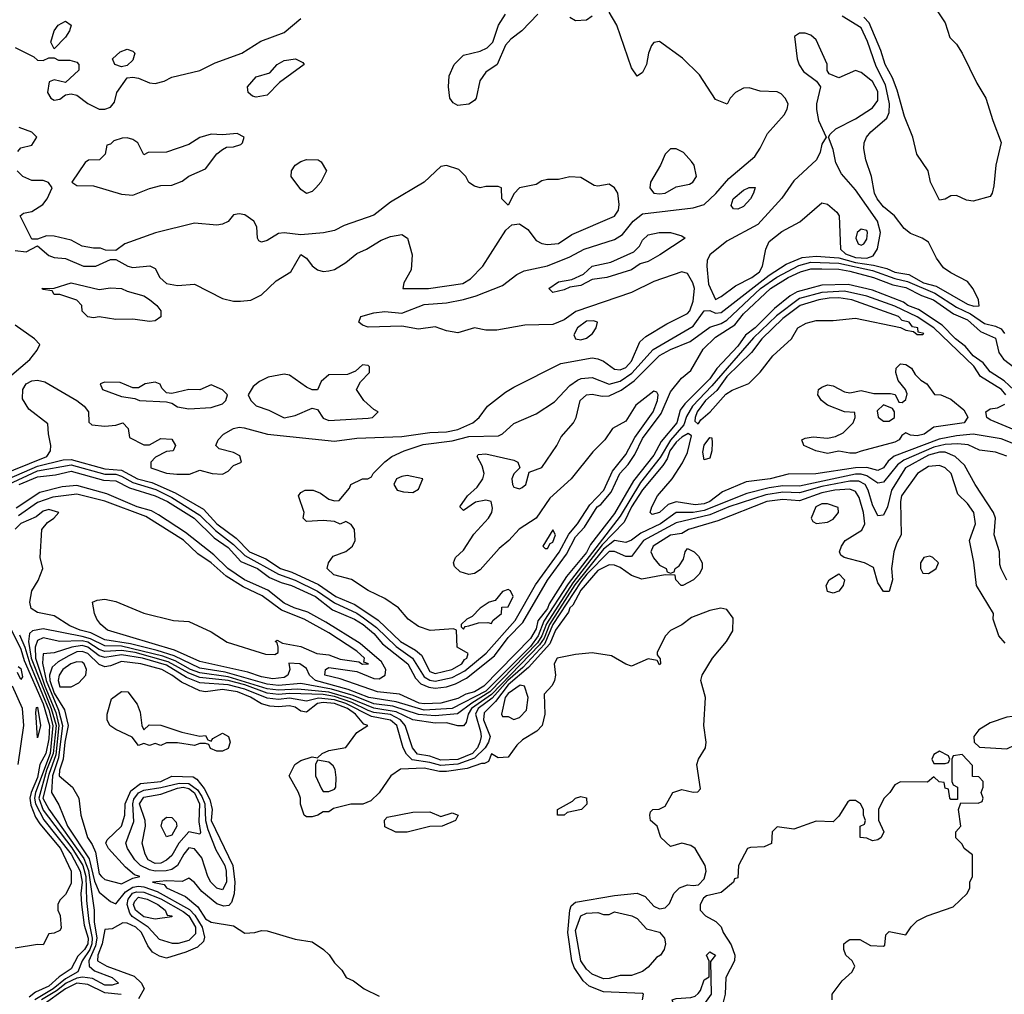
# Model space of a CAD drawing. Header units: inches. Extents: x 2380053 to 2584298, y 380219 to 546618.
# Tile 557 of 656: x 2502166 to 2505681, y 476370 to 479850. Entities that reach past the tile are written whole.
import ezdxf

# ---------------------------------------------------------------- set-up
doc = ezdxf.new("R2010")
doc.units = ezdxf.units.IN
doc.header["$MEASUREMENT"] = 0
doc.layers.add('C5407', color=7, linetype='Continuous')

msp = doc.modelspace()

# ---------------------------------------------------------------- linework, layer by layer
at = {"layer": 'C5407', "color": 2}
for points, elevation in [([(2505402.5, 479942.5), (2505470, 479838.8), (2505486.6, 479786.6), (2505510, 479762), (2505530.3, 479730.3), (2505583.1, 479623.1), (2505615.5, 479570), (2505639.5, 479490), (2505670, 479411.3), (2505650.4, 479330), (2505643.8, 479256.2), (2505637.3, 479230), (2505630, 479219), (2505570, 479202), (2505545.8, 479205.8), (2505510, 479222.7), (2505490, 479221.2), (2505470, 479209), (2505450, 479206), (2505417, 479270), (2505409, 479310), (2505369.3, 479370), (2505354.5, 479430), (2505324.2, 479504.2), (2505298.2, 479598.2), (2505281.8, 479641.8), (2505255.8, 479690), (2505240.1, 479740.1), (2505199.2, 479839.2), (2505179.4, 479859.4)], 6), ([(2502082.6, 478217.4), (2502263.6, 478290), (2502276, 478310), (2502277.2, 478330), (2502268.9, 478371.1), (2502267.3, 478407.3), (2502199.1, 478459.1), (2502176.6, 478496.6), (2502178, 478530), (2502189.8, 478550.2), (2502210, 478560.3), (2502230, 478562.6), (2502256.7, 478556.7), (2502370.8, 478490), (2502396, 478470), (2502412, 478450), (2502412.7, 478412.7), (2502423.6, 478403.6), (2502470, 478398), (2502510, 478402), (2502534, 478410), (2502554, 478390), (2502558, 478358), (2502610, 478332), (2502630, 478332), (2502670, 478354), (2502710, 478352), (2502722, 478330), (2502714, 478310), (2502690, 478308), (2502651.6, 478288.4), (2502634, 478270), (2502634, 478250), (2502690, 478231.3), (2502727.5, 478227.5), (2502772.9, 478227.1), (2502810, 478242), (2502854, 478230), (2502890, 478227.7), (2502910, 478238), (2502930, 478258), (2502958, 478270), (2502952.5, 478292.5), (2502930, 478304), (2502878, 478318), (2502866, 478330), (2502875.3, 478350), (2502894, 478370), (2502930, 478390.4), (2502950, 478394.9), (2502967.2, 478392.8), (2503050.4, 478370.4), (2503290, 478344.9), (2503370, 478355.2), (2503530, 478361.8), (2503630, 478375.5), (2503690, 478378.2), (2503730, 478387.2), (2503783.7, 478410), (2503807, 478430), (2503836, 478470), (2503900.4, 478519.6), (2503930, 478538.4), (2504097.7, 478622.3), (2504210, 478642), (2504230, 478639.5), (2504250, 478630.4), (2504290, 478602), (2504310, 478599.6), (2504330, 478608.1), (2504350, 478630.5), (2504380.5, 478699.5), (2504401.3, 478718.7), (2504476.3, 478763.7), (2504550, 478800.4), (2504558.7, 478810), (2504570, 478844.7), (2504575, 478890), (2504569.7, 478910), (2504550, 478943.6), (2504530, 478949.6), (2504430, 478915.1), (2504350, 478876.3), (2504152, 478808), (2504110, 478778), (2504070, 478761.6), (2503970, 478759.5), (2503870, 478740.9), (2503830, 478740.9), (2503790, 478749.3), (2503730, 478732), (2503690, 478738.4), (2503650, 478753.6), (2503590, 478745.1), (2503530, 478756), (2503410, 478752.3), (2503390, 478759.3), (2503377.2, 478770), (2503384, 478790), (2503430, 478803.8), (2503470, 478808), (2503530, 478802), (2503610, 478832.9), (2503690, 478839.5), (2503750, 478850.3), (2503796, 478864), (2503890, 478900.5), (2503940.4, 478939.6), (2503966.6, 478953.4), (2504050.5, 478970.5), (2504130, 479003.1), (2504181.2, 479030), (2504290, 479064.9), (2504317.6, 479082.4), (2504356.2, 479130), (2504390, 479156.4), (2504570, 479177.6), (2504609.7, 479190.3), (2504650.8, 479229.2), (2504697.2, 479282.7), (2504790, 479362), (2504810, 479391), (2504836.2, 479443.8), (2504895.1, 479510), (2504906, 479530), (2504909.3, 479550), (2504899.3, 479570), (2504884.8, 479584.8), (2504870, 479591.8), (2504810, 479594.5), (2504770, 479606.6), (2504750, 479605.2), (2504722, 479590), (2504702, 479570), (2504692, 479548), (2504650, 479565.2), (2504592.7, 479652.7), (2504532.2, 479712.3), (2504450, 479772.7), (2504430, 479769), (2504421.6, 479758.4), (2504410.6, 479730), (2504404, 479690), (2504390, 479662), (2504370, 479648.7), (2504350, 479678), (2504298, 479830), (2504270, 479877.2)], 14), ([(2502128.5, 478211.5), (2502230, 478255.8), (2502321.9, 478278.1), (2502350, 478280.1), (2502470, 478245.9), (2502530, 478241.2), (2502586.7, 478210), (2502637.8, 478197.8), (2502721, 478161), (2502822, 478102), (2502870.3, 478050), (2502939.1, 477999.1), (2502987.3, 477950), (2503044.6, 477924.6), (2503097, 477890), (2503137.7, 477877.7), (2503233.6, 477833.6), (2503294.9, 477790), (2503362.3, 477762.3), (2503445.9, 477705.9), (2503525.5, 477630), (2503579.1, 477599.1), (2503601.2, 477581.2), (2503630, 477522.3), (2503650, 477515.8), (2503709, 477530), (2503744.5, 477550), (2503754.2, 477565.8), (2503762.7, 477570), (2503767.3, 477587.3), (2503728, 477610), (2503726, 477670), (2503714.6, 477674.6), (2503631.1, 477668.9), (2503590, 477683.7), (2503553.2, 477710), (2503519, 477750), (2503470, 477783.7), (2503410, 477812.3), (2503351.4, 477851.4), (2503287.9, 477867.9), (2503264, 477890), (2503268.7, 477910), (2503285.6, 477934.4), (2503330, 477951.3), (2503354, 477970), (2503364, 477990), (2503362, 478030), (2503350, 478048), (2503330, 478058), (2503310, 478049), (2503290, 478058), (2503250, 478062), (2503190, 478058), (2503178, 478070), (2503182, 478090), (2503162, 478150), (2503170, 478162), (2503186, 478170), (2503214, 478170), (2503239.8, 478159.8), (2503270, 478138), (2503290, 478132), (2503307.3, 478132.7), (2503343.1, 478176.9), (2503348.7, 478190), (2503390, 478210.8), (2503409, 478211), (2503422, 478218), (2503428.7, 478230), (2503470, 478271), (2503495.3, 478290), (2503539, 478310), (2503606.7, 478333.3), (2503710, 478346.4), (2503770, 478361.1), (2503876.1, 478363.9), (2503890, 478370.7), (2503930, 478407.7), (2504010, 478443), (2504075.1, 478484.9), (2504130, 478543.8), (2504157, 478563), (2504171.1, 478568.9), (2504210, 478572), (2504270, 478549.1), (2504310, 478559.3), (2504351.6, 478588.4), (2504427.9, 478672.1), (2504570, 478755.2), (2504610, 478810.5), (2504630, 478811.6), (2504650, 478802.2), (2504670, 478804.7), (2504842.2, 478937.8), (2504902.8, 478977.2), (2504959.3, 479000.7), (2505010, 479005.4), (2505090, 478999.2), (2505150, 478982.4), (2505213.8, 478973.8), (2505261.1, 478961.1), (2505290, 478947.9), (2505340, 478940), (2505392.4, 478910), (2505438.3, 478898.3), (2505550, 478834.4), (2505572.6, 478827.4), (2505591.4, 478828.6), (2505589.3, 478850), (2505570, 478888.7), (2505550, 478915.3), (2505490, 478946), (2505464.4, 478964.4), (2505438.9, 478998.9), (2505410, 479055.3), (2505388, 479070), (2505346.6, 479086.6), (2505324.1, 479104.1), (2505289.5, 479149.5), (2505250, 479181.2), (2505227.3, 479210), (2505218, 479230), (2505206.6, 479290), (2505187.3, 479350), (2505179.3, 479390), (2505181.2, 479410), (2505189.2, 479430), (2505204.5, 479450), (2505261.3, 479498.7), (2505270, 479518), (2505271.6, 479550), (2505257.5, 479617.5), (2505223.1, 479683.1), (2505192.1, 479772.1), (2505170, 479820.4), (2505102.3, 479862.3)], 10), ([(2502150.4, 479750.3), (2502217.3, 479717.3), (2502230, 479706), (2502250, 479704.7), (2502270, 479714), (2502290, 479714), (2502305.4, 479705.4), (2502345.4, 479705.4), (2502370, 479698), (2502378, 479690), (2502378, 479670), (2502330, 479626), (2502290, 479635.3), (2502271.6, 479628.4), (2502266, 479590), (2502278, 479570), (2502290, 479562.8), (2502310, 479566), (2502330, 479582), (2502350, 479584.7), (2502370, 479581), (2502410, 479551), (2502450, 479531), (2502470, 479531), (2502490, 479538), (2502504.7, 479555.3), (2502513.2, 479590), (2502550, 479642), (2502570, 479644.7), (2502590, 479641), (2502630, 479624), (2502650, 479622), (2502682, 479630), (2502710, 479644.9), (2502810, 479668.2), (2502863.6, 479696.4), (2502959, 479730), (2503026.6, 479773.4), (2503110, 479804), (2503170, 479854.8)], 18), ([(2504016, 479870), (2503958.8, 479810), (2503919.1, 479780.9), (2503900.5, 479759.5), (2503870.7, 479690), (2503830, 479662.7), (2503808.5, 479631.5), (2503796, 479570), (2503790, 479562), (2503770, 479548.7), (2503730, 479544), (2503713.6, 479553.6), (2503702, 479570), (2503697.2, 479610), (2503699.3, 479650), (2503717.2, 479690), (2503750, 479722.8), (2503810, 479737.3), (2503835.3, 479750), (2503855.3, 479770), (2503876, 479830), (2503900.9, 479870)], 14), ([(2504210, 479862), (2504190, 479848), (2504150, 479846), (2504130, 479858)], 14), ([(2502160.2, 479379.8), (2502170, 479392), (2502210, 479402), (2502228, 479430), (2502210, 479448), (2502164.7, 479464.7)], 18), ([(2502150, 479026), (2502190, 479021), (2502230, 479042), (2502270, 479007.7), (2502290, 479000.7), (2502330, 478997.3), (2502394, 478970), (2502438, 478970), (2502490, 478994), (2502510, 478994), (2502552, 478970), (2502570, 478965.5), (2502630.9, 478970.9), (2502650, 478962), (2502666.8, 478930), (2502690, 478908), (2502730, 478900.5), (2502790, 478905.5), (2502890, 478854.9), (2502930, 478845.3), (2502954.7, 478845.3), (2502991.5, 478848.5), (2503030, 478867.7), (2503082, 478918), (2503134, 478950), (2503170, 479011), (2503190, 478998), (2503210, 478971), (2503230, 478957.3), (2503250, 478950.7), (2503270, 478953), (2503290, 478958), (2503330, 478983), (2503370, 479015.5), (2503404, 479030), (2503457.2, 479062.8), (2503490, 479075.5), (2503530, 479082.8), (2503551, 479070), (2503566.8, 479010), (2503563.5, 478956.5), (2503538, 478910), (2503534, 478890), (2503626, 478890), (2503748.4, 478908.4), (2503775.5, 478924.5), (2503819.5, 478970), (2503902, 479098), (2503922.7, 479117.3), (2503950, 479121), (2503980.7, 479100.7), (2504010, 479061), (2504030, 479050.8), (2504050, 479047.3), (2504090, 479050.6), (2504136.9, 479083.1), (2504290, 479148), (2504303.7, 479170), (2504306.6, 479190), (2504301.2, 479230), (2504289, 479250), (2504270, 479262.7), (2504230, 479255.1), (2504217.5, 479257.5), (2504170, 479286), (2504130, 479289.2), (2504090, 479279), (2504050, 479279), (2504030, 479274), (2504010, 479261.2), (2503951, 479249), (2503931.1, 479228.9), (2503910, 479188), (2503888, 479210), (2503886, 479250), (2503874, 479254), (2503830, 479254), (2503810, 479249.3), (2503790, 479255.3), (2503770, 479268.7), (2503759, 479290), (2503734.5, 479314.5), (2503690, 479329.2), (2503670, 479325.2), (2503610.4, 479269.6), (2503490, 479198), (2503430, 479152), (2503324.4, 479115.6), (2503290, 479097.2), (2503250.6, 479089.4), (2503170, 479081.2), (2503110, 479089.3), (2503090, 479086), (2503050, 479061.2), (2503030, 479055.3), (2503020.2, 479060.2), (2503015.3, 479070), (2503013.2, 479110), (2503002, 479130), (2502970, 479153.2), (2502950, 479157.2), (2502930, 479153.2), (2502910.7, 479129.3), (2502890, 479119.3), (2502870, 479116), (2502790, 479123.7), (2502650.9, 479089.1), (2502542, 479050), (2502510, 479026), (2502472.7, 479027.3), (2502454.6, 479034.6), (2502430, 479034), (2502390, 479041.2), (2502350, 479062.7), (2502290, 479077.2), (2502262, 479078), (2502230, 479066), (2502210, 479066), (2502168, 479150), (2502180.4, 479159.6), (2502210, 479164.7), (2502248.7, 479190), (2502264, 479210), (2502282, 479250), (2502268.9, 479268.9), (2502250, 479275.3), (2502210, 479275.3), (2502178, 479290), (2502158, 479310)], 18), ([(2502124.7, 478190), (2502230, 478239), (2502350, 478260.6), (2502470, 478227.1), (2502510, 478226.6), (2502530, 478220.3), (2502570, 478198), (2502652.1, 478172.1), (2502710, 478144.2), (2502810, 478080.4), (2502865.7, 478025.7), (2502930, 477976.6), (2502970, 477937.2), (2503090, 477870.1), (2503150, 477848.4), (2503230, 477809.6), (2503290, 477767.8), (2503370, 477731.2), (2503394.2, 477714.2), (2503439.6, 477679.7), (2503510, 477612.1), (2503568.4, 477570), (2503610, 477503.2), (2503630, 477491.9), (2503650, 477488.4), (2503710, 477501.3), (2503755.3, 477524.7), (2503832, 477588), (2503935, 477705), (2504007.7, 477832.3), (2504091.6, 477948.4), (2504126.6, 478013.4), (2504158, 478050), (2504201.9, 478118.1), (2504251.2, 478170), (2504282.5, 478237.4), (2504330, 478296.9), (2504362, 478358), (2504427.5, 478450), (2504442.8, 478490), (2504445.1, 478510), (2504440.4, 478520.4), (2504430, 478523.6), (2504366.1, 478473.9), (2504330, 478416.9), (2504283, 478390), (2504254.9, 478350), (2504212.6, 478307.4), (2504134.4, 478210), (2504059, 478141), (2504010.2, 478069.8), (2503948.7, 478031.3), (2503913, 477990), (2503878, 477962), (2503810, 477885.1), (2503790, 477872), (2503769.4, 477869.4), (2503739, 477879), (2503718, 477898), (2503715.3, 477910), (2503722, 477930), (2503750, 477956), (2503787.2, 478012.8), (2503839.3, 478070), (2503852.3, 478090), (2503854.2, 478105.8), (2503849.3, 478129.3), (2503830, 478134.5), (2503793.2, 478126.8), (2503750, 478098), (2503738, 478110), (2503765.2, 478150), (2503799.7, 478180.3), (2503819.6, 478210), (2503824.2, 478230), (2503817.1, 478257.1), (2503799, 478290), (2503803.2, 478296.8), (2503830, 478299.3), (2503930, 478277.3), (2503944.7, 478270), (2503952, 478250), (2503930, 478228.7), (2503923, 478210), (2503925.5, 478190), (2503930, 478181), (2503938, 478178), (2503950, 478174.8), (2503960.2, 478179.8), (2503973.2, 478190), (2503985.2, 478234.8), (2504030, 478250.7), (2504084, 478330), (2504099, 478361), (2504142.7, 478410), (2504152.3, 478430), (2504167, 478490), (2504189.3, 478510), (2504210, 478513.4), (2504245.4, 478505.4), (2504270, 478506.5), (2504313.4, 478526.6), (2504359.4, 478560.6), (2504450, 478651), (2504490, 478672.9), (2504559.3, 478700.7), (2504630, 478752.2), (2504670, 478765.4), (2504690, 478777.1), (2504810.6, 478890), (2504868.9, 478931.1), (2504948, 478972), (2504990, 478983.6), (2505090, 478981), (2505210, 478954.4), (2505290, 478926.3), (2505335.7, 478915.7), (2505432.9, 478872.9), (2505510, 478823.5), (2505559.9, 478799.9), (2505610, 478765.2), (2505650, 478755.8), (2505670, 478745.8), (2505681.4, 478730)], 6), ([(2502164.4, 478190), (2502230, 478217.5), (2502294.7, 478225.3), (2502350, 478237.7), (2502465.3, 478205.3), (2502510, 478203.5), (2502558.8, 478178.8), (2502650.3, 478150), (2502693.8, 478130), (2502788.7, 478070), (2502860.1, 478000.1), (2502910, 477964.9), (2502955.9, 477915.9), (2503015.3, 477890), (2503058.6, 477858.6), (2503100, 477840), (2503136.4, 477830), (2503222, 477790), (2503283.2, 477743.2), (2503361.1, 477710), (2503392.2, 477690), (2503430, 477658), (2503461.3, 477621.3), (2503552, 477550), (2503579.2, 477499.2), (2503598.5, 477478.5), (2503626.6, 477466.6), (2503650, 477463.2), (2503690, 477467.9), (2503721.6, 477478.4), (2503760.8, 477499.2), (2503861.1, 477578.9), (2503910, 477644.2), (2503962.7, 477697.3), (2504050, 477848.7), (2504118.5, 477941.5), (2504150, 478003.1), (2504182, 478038), (2504228.1, 478110), (2504241.1, 478118.9), (2504277.4, 478162.6), (2504309, 478230), (2504338.6, 478261.4), (2504362.3, 478297.7), (2504390, 478354), (2504456.5, 478443.5), (2504490, 478521.3), (2504528.5, 478570), (2504562.3, 478597.7), (2504606.1, 478673.9), (2504650, 478716.5), (2504719.5, 478760.5), (2504750, 478799.6), (2504846.2, 478890), (2504909.7, 478930), (2504954, 478950), (2504990, 478959.8), (2505030, 478960.9), (2505090, 478959.5), (2505130, 478952.2), (2505214.4, 478930), (2505283.4, 478903.4), (2505330, 478893.9), (2505384.9, 478864.9), (2505428.5, 478850), (2505499.3, 478799.3), (2505550, 478777.7), (2505596.5, 478736.5), (2505650, 478712.6), (2505661.7, 478661.7), (2505678.3, 478638.3), (2505722.8, 478602.8)], 2), ([(2505733.6, 478510), (2505680.6, 478560.6), (2505630, 478593), (2505605, 478624.9), (2505569.8, 478650), (2505542.6, 478682.6), (2505506.4, 478710), (2505459, 478759), (2505375.3, 478815.3), (2505336.9, 478830), (2505321.1, 478841.1), (2505210, 478884), (2505123.9, 478903.9), (2505030, 478901.8), (2504942, 478878), (2504916.6, 478863.4), (2504860.8, 478819.2), (2504791.1, 478750), (2504756.7, 478723.3), (2504730, 478683.9), (2504655.3, 478604.7), (2504630, 478567.8), (2504541.1, 478478.9), (2504524.5, 478455.6), (2504511.7, 478410), (2504456.4, 478343.6), (2504430, 478295.1), (2504357.1, 478202.9), (2504290, 478086.4), (2504204.1, 477975.9), (2504190, 477948), (2504118.1, 477861.9), (2504056, 477764), (2504050, 477747.9), (2504016.5, 477703.5), (2504010, 477674.5), (2503990, 477639.8), (2503823.1, 477470), (2503790.3, 477450), (2503758.9, 477441.1), (2503730, 477426.6), (2503670, 477409.2), (2503610, 477406.7), (2503592.7, 477410), (2503522, 477442), (2503444, 477450), (2503310, 477496.9), (2503256.2, 477510), (2503258, 477530), (2503270, 477536.5), (2503370, 477522.8), (2503430, 477497.2), (2503450, 477496.9), (2503471, 477509), (2503472.8, 477530), (2503457.3, 477557.3), (2503382.1, 477622.1), (2503259.2, 477699.2), (2503194.6, 477734.6), (2503145.6, 477750), (2503110, 477766.8), (2503052.6, 477812.6), (2502968.5, 477850), (2502909.8, 477890), (2502859.7, 477939.7), (2502758.5, 478018.5), (2502662, 478082), (2502636.4, 478096.4), (2502586, 478110), (2502477.5, 478157.5), (2502370, 478186.5), (2502318.3, 478181.7), (2502238.8, 478161.2), (2502153.8, 478106.2)], 2), ([(2505686.9, 478510), (2505670.9, 478530), (2505596.5, 478576.5), (2505572.8, 478612.8), (2505428.9, 478750), (2505370, 478788.5), (2505290, 478827.3), (2505190, 478862.8), (2505110, 478880.7), (2505030, 478876.4), (2504950, 478853.9), (2504867.5, 478792.5), (2504785.6, 478714.4), (2504637.4, 478542.6), (2504568.1, 478470), (2504546.5, 478433.5), (2504536.7, 478403.3), (2504490, 478349), (2504453, 478287), (2504382.8, 478197.2), (2504310, 478077.3), (2504123.9, 477836.1), (2504037.9, 477702.1), (2504017.5, 477650), (2503990, 477612.2), (2503830, 477452.4), (2503710.1, 477389.9), (2503610, 477384.1), (2503510, 477414.1), (2503413, 477430), (2503338.5, 477458.5), (2503222, 477490), (2503200.5, 477510), (2503190, 477532.7), (2503166, 477550), (2503127.5, 477552.5), (2503130.8, 477530), (2503123.8, 477510), (2503110, 477501.7), (2503070, 477496.5), (2503030, 477503.9), (2502980.5, 477520.5), (2502810, 477558.5), (2502719.2, 477599.2), (2502479.3, 477670), (2502456, 477690), (2502441.2, 477710), (2502434, 477730), (2502426, 477770), (2502442.7, 477777.3), (2502470, 477780.5), (2502510, 477772.2), (2502610, 477730.4), (2502715.5, 477704.5), (2502770, 477701), (2502850, 477664), (2502907.1, 477627.1), (2503044.4, 477584.4), (2503077, 477583), (2503088.7, 477590), (2503089.3, 477610), (2503085.2, 477625.2), (2503078, 477630), (2503085.2, 477634.8), (2503104, 477624), (2503170, 477611.7), (2503226.6, 477586.6), (2503270, 477581.6), (2503310, 477566.2), (2503376.9, 477556.9), (2503390, 477549.3), (2503411.5, 477550), (2503395.3, 477555.3), (2503397.2, 477570), (2503370, 477594.8), (2503270, 477661), (2503182, 477710), (2503101.1, 477741.1), (2503032.2, 477792.2), (2502964.7, 477824.7), (2502903.3, 477863.3), (2502849.8, 477910), (2502802.6, 477942.6), (2502751.1, 477991.1), (2502616.2, 478076.2), (2502470, 478131.1), (2502370, 478155.6), (2502285.3, 478145.3), (2502230, 478125.6), (2502161.9, 478078.1)], 6), ([(2502138.6, 478581.4), (2502203, 478637), (2502229.2, 478670), (2502238, 478690), (2502219, 478710), (2502150, 478758.7)], 18), ([(2505730, 478379.7), (2505630, 478421.2), (2505619, 478430), (2505615.3, 478450), (2505630, 478461), (2505656.5, 478463.5), (2505683.3, 478476.7)], 6), ([(2505715.4, 478335.4), (2505670, 478353.5), (2505569.8, 478369.8), (2505510, 478364.5), (2505447.9, 478352.1), (2505288.1, 478291.9), (2505266.3, 478273.7), (2505250, 478249.7), (2505230, 478239.8), (2505190, 478250.8), (2505150, 478249.9), (2505008.8, 478228.8), (2504910, 478226.6), (2504844.7, 478210), (2504759.9, 478200.1), (2504675.6, 478164.4), (2504630.3, 478130), (2504610, 478121.6), (2504578, 478118), (2504510, 478128), (2504481.7, 478118.3), (2504450, 478089.7), (2504423.6, 478083.6), (2504417.2, 478090), (2504422.4, 478110), (2504443, 478150), (2504495.1, 478210), (2504532.7, 478267.3), (2504550, 478304), (2504564, 478364), (2504552.1, 478372.1), (2504530, 478358.9), (2504510, 478341.8), (2504487.3, 478310), (2504477.8, 478282.2), (2504461.6, 478258.4), (2504390, 478170.8), (2504350, 478110.8), (2504323.9, 478056.1), (2504245.5, 477974.5), (2504140.8, 477839.2), (2504046.7, 477693.3), (2504030.2, 477649.8), (2504015.2, 477624.8), (2503844.7, 477450), (2503779.8, 477410), (2503728.6, 477371.4), (2503650, 477364), (2503589.5, 477369.5), (2503498.3, 477398.3), (2503430, 477406.5), (2503356.7, 477436.7), (2503279.3, 477459.3), (2503170, 477479.6), (2503090, 477472.5), (2503050, 477476.9), (2502900, 477520), (2502810, 477534.5), (2502718, 477578), (2502657.5, 477597.5), (2502561.7, 477621.7), (2502470, 477635.9), (2502420.2, 477660.2), (2502382, 477670), (2502345.9, 477685.9), (2502290, 477720.9), (2502230, 477733.2), (2502207.2, 477747.2), (2502202.7, 477770), (2502209.4, 477810.6), (2502232.9, 477847.1), (2502249, 477890), (2502239, 477930), (2502245.2, 478030), (2502265.2, 478054.8), (2502288, 478070), (2502306, 478090), (2502270, 478101.2), (2502250, 478094.5), (2502224.9, 478075.1), (2502170, 478050.8), (2502150, 478030.9)], 10), ([(2505690, 478291.5), (2505650, 478306), (2505592.9, 478312.9), (2505551.7, 478331.7), (2505515.4, 478335.4), (2505470, 478333.4), (2505430, 478324.1), (2505322.3, 478277.7), (2505299.2, 478260.8), (2505250, 478198.5), (2505230, 478194.5), (2505190, 478221), (2505170, 478226.9), (2505150, 478226.7), (2504950, 478184.9), (2504890, 478185.3), (2504841.6, 478178.4), (2504762.2, 478157.8), (2504610, 478097.8), (2504570, 478090.5), (2504510, 478090.8), (2504453.6, 478050), (2504383.4, 478016.6), (2504350, 477991.1), (2504330, 477982.6), (2504290, 477990.6), (2504250, 477958.8), (2504148.3, 477831.7), (2504057.3, 477690), (2504038.2, 477641.8), (2504022.4, 477617.6), (2503850, 477440.1), (2503778.9, 477390), (2503767.8, 477370), (2503759.9, 477340.1), (2503750, 477328.7), (2503730, 477329), (2503690, 477339.8), (2503650, 477338.2), (2503570, 477350.5), (2503510, 477378.7), (2503430, 477391.1), (2503346.6, 477426.6), (2503270, 477448.5), (2503159.6, 477459.6), (2503090, 477456.2), (2503050, 477460.5), (2502910, 477503.2), (2502810, 477517.5), (2502775.9, 477530), (2502720.8, 477560.8), (2502677.1, 477577.1), (2502530, 477612.6), (2502470, 477614.4), (2502419.5, 477639.5), (2502390, 477647.9), (2502250, 477674.5), (2502211.8, 477668.2), (2502201.3, 477658.7), (2502197.6, 477630), (2502207.8, 477570), (2502279, 477390), (2502296.2, 477330), (2502285.7, 477230), (2502262.7, 477170), (2502234.2, 477070), (2502250, 477027.2), (2502352.7, 476892.7), (2502391.9, 476830), (2502402.1, 476790), (2502404.7, 476704.7), (2502412.8, 476630), (2502425.6, 476570), (2502424.5, 476550), (2502416.9, 476530), (2502389.5, 476490), (2502374.4, 476450), (2502330, 476425.6), (2502285.9, 476390), (2502220.7, 476350)], 14), ([(2505690, 477848.7), (2505669.4, 477889.4), (2505664.8, 477904.8), (2505664.2, 477950), (2505645.1, 478010), (2505649.6, 478069.6), (2505642.7, 478090), (2505576.9, 478190), (2505539.1, 478259.1), (2505505.6, 478290), (2505470, 478306), (2505450, 478305.8), (2505410, 478294.7), (2505328.1, 478250), (2505278.2, 478170), (2505263.7, 478110), (2505250, 478080.9), (2505230, 478078), (2505210, 478117.2), (2505194.8, 478170), (2505183.9, 478190), (2505161.7, 478201.7), (2505130, 478201.6), (2505030, 478182.9), (2504950, 478160.2), (2504890, 478162.9), (2504830, 478153.6), (2504697.6, 478110), (2504630, 478082.5), (2504510, 478053.3), (2504392.8, 477990), (2504350, 477932.8), (2504330, 477933.1), (2504290, 477950.8), (2504270, 477950.6), (2504191.2, 477870), (2504170, 477842.5), (2504069.5, 477690), (2504039.4, 477620.6), (2503962.7, 477537.3), (2503909.2, 477490.8), (2503853.1, 477426.9), (2503802.9, 477390), (2503793.9, 477370), (2503811.8, 477308.2), (2503814.2, 477290), (2503809.3, 477270), (2503800.5, 477250), (2503783.2, 477230), (2503730, 477208.2), (2503670, 477206.1), (2503630, 477219.9), (2503586.8, 477226.8), (2503568.2, 477250), (2503542.9, 477330), (2503525.2, 477350), (2503490, 477368.9), (2503430, 477376.5), (2503410, 477383.1), (2503352.2, 477412.2), (2503290, 477432.8), (2503250, 477439.9), (2503130, 477443.5), (2503090, 477440.5), (2503050, 477444.9), (2502970, 477474.6), (2502910, 477490.3), (2502810, 477500.8), (2502770, 477516.2), (2502696.9, 477556.9), (2502578.9, 477590), (2502530, 477598.1), (2502470, 477594.4), (2502450, 477601.5), (2502410, 477626.9), (2502390, 477631.9), (2502309.8, 477629.8), (2502250, 477642.2), (2502230, 477633.5), (2502222.2, 477610), (2502222.8, 477570), (2502255.9, 477470), (2502295.6, 477375.6), (2502306.5, 477330), (2502295.5, 477224.5), (2502270, 477154.8), (2502249.3, 477070), (2502270, 477031.4), (2502395.3, 476855.3), (2502411.8, 476811.8), (2502432.3, 476670), (2502431.8, 476628.2), (2502441.5, 476570), (2502437.5, 476542.5), (2502412.7, 476490), (2502414.4, 476470), (2502433.5, 476453.5), (2502497.1, 476430), (2502519.1, 476410), (2502497.1, 476402.9), (2502470, 476402.7), (2502426.8, 476426.9), (2502390.8, 476430.8), (2502370, 476427.2), (2502332.9, 476410), (2502297.8, 476382.2), (2502244.1, 476350)], 18), ([(2505683.6, 477623.6), (2505661.7, 477650), (2505641.2, 477710), (2505642.7, 477730), (2505581.6, 477830), (2505572.8, 477912.8), (2505556.2, 477990), (2505578.7, 478050), (2505572.8, 478090), (2505550, 478122.7), (2505515.6, 478155.6), (2505491.6, 478230), (2505470, 478249.3), (2505450, 478258.4), (2505410, 478254), (2505370.7, 478230), (2505314.4, 478150), (2505310.4, 478129.6), (2505313.4, 478010), (2505297.7, 477982.3), (2505287.2, 477950), (2505278, 477890), (2505281.6, 477850), (2505270, 477808.7), (2505250, 477808.7), (2505230, 477839), (2505214.2, 477894.2), (2505182, 477910), (2505109.3, 477929.3), (2505098, 477938), (2505093.2, 477950), (2505099.3, 477970), (2505113.2, 477990), (2505172.2, 478027.7), (2505183.1, 478050), (2505178.9, 478090), (2505163.3, 478143.3), (2505150, 478165.6), (2505130, 478173.2), (2505076, 478170), (2505030, 478160.8), (2504950, 478131.4), (2504890, 478137), (2504833.4, 478130), (2504659, 478061), (2504554, 478030), (2504530, 478015.6), (2504490, 478009.6), (2504428.2, 477970), (2504419.1, 477950), (2504428.3, 477928.3), (2504450, 477902), (2504474, 477890), (2504478, 477878), (2504490, 477874), (2504502, 477878), (2504506, 477890), (2504520.4, 477899.6), (2504536.4, 477923.6), (2504542, 477950), (2504550, 477962), (2504574, 477950), (2504590, 477934), (2504602, 477910), (2504602, 477890), (2504592, 477870), (2504572, 477850), (2504534, 477830), (2504528, 477830), (2504508, 477850), (2504506, 477866), (2504470, 477868), (2504387.7, 477852.3), (2504350, 477865.6), (2504310, 477893.7), (2504290, 477902), (2504270, 477903.5), (2504230, 477882.7), (2504170, 477812.7), (2504140.3, 477759.7), (2504130, 477749.6), (2504125, 477735), (2504078.4, 477670), (2504059.1, 477620.9), (2503983.2, 477536.8), (2503910, 477474.7), (2503864.3, 477415.7), (2503824.7, 477375.3), (2503822.1, 477350), (2503845.5, 477290), (2503840.2, 477270), (2503828.1, 477250), (2503790, 477212.5), (2503730, 477191.2), (2503670, 477186.9), (2503630, 477198.2), (2503567.4, 477207.4), (2503547.5, 477227.5), (2503535, 477250), (2503512.8, 477330), (2503490, 477348.9), (2503421.7, 477361.7), (2503330, 477408.7), (2503290, 477420.8), (2503233.3, 477426.8), (2503190, 477417), (2503130, 477427.6), (2503090, 477423.1), (2503050, 477427.7), (2502970, 477459.7), (2502910, 477475.5), (2502810, 477481.6), (2502761.6, 477501.6), (2502690, 477544.8), (2502604.7, 477570), (2502530, 477582.2), (2502470, 477572.2), (2502450, 477578.6), (2502410, 477609.9), (2502390, 477615.3), (2502352.4, 477610), (2502290, 477588.7), (2502250, 477586), (2502248.2, 477551.8), (2502260.5, 477490), (2502304.6, 477384.6), (2502319.2, 477330), (2502305.2, 477214.8), (2502283.3, 477150), (2502280.3, 477090), (2502306.5, 477046.5), (2502337.1, 476970), (2502414.2, 476854.2), (2502433.5, 476773.5), (2502450, 476734.9), (2502490, 476701.6), (2502510, 476692.7), (2502544.6, 476735.4), (2502570, 476751.9), (2502590, 476756.4), (2502610, 476753.3), (2502657.2, 476737.2), (2502772.7, 476672.7), (2502791.9, 476651.9), (2502817.7, 476610), (2502826.5, 476573.5), (2502822, 476558), (2502801.7, 476538.3), (2502759.9, 476520.1), (2502690, 476499.3), (2502665.6, 476505.6), (2502640.1, 476520.1), (2502623.5, 476543.5), (2502601.1, 476590), (2502580.7, 476610), (2502550, 476623.6), (2502534.4, 476625.6), (2502496.3, 476603.7), (2502470, 476601.2), (2502460.5, 476550), (2502445.3, 476510), (2502444.7, 476490), (2502477.3, 476470), (2502574.7, 476434.7), (2502600.7, 476410), (2502610.7, 476390), (2502590, 476354)], 22), ([(2504389.2, 476350), (2504393.2, 476370), (2504390, 476373.2), (2504250, 476378.7), (2504199.2, 476399.2), (2504177.8, 476417.8), (2504145.1, 476465.1), (2504137, 476490), (2504122.5, 476590), (2504129.8, 476670.2), (2504134.6, 476685.4), (2504150, 476699), (2504290, 476722.6), (2504370, 476730.7), (2504399.2, 476719.2), (2504430, 476684.9), (2504450, 476674.8), (2504470, 476678.8), (2504486.3, 476693.7), (2504501.2, 476730), (2504522, 476750), (2504550, 476761), (2504570, 476758), (2504590, 476761), (2504610, 476782), (2504617.2, 476810), (2504612.7, 476830), (2504577.2, 476890), (2504561.5, 476901.5), (2504530, 476909.2), (2504490, 476898), (2504455.3, 476930), (2504442, 476970), (2504418, 476990), (2504415.3, 477010), (2504418, 477022), (2504426, 477030), (2504449, 477031), (2504470, 477042), (2504498, 477090), (2504530, 477101), (2504570, 477092), (2504587.3, 477092.7), (2504596.4, 477103.6), (2504584, 477190), (2504589, 477210), (2504614, 477250), (2504617.2, 477270), (2504608, 477330), (2504614, 477430), (2504598, 477490), (2504602, 477510), (2504639, 477570), (2504689, 477630), (2504712.5, 477667.5), (2504713.2, 477713.2), (2504690, 477744), (2504669.2, 477749.2), (2504630, 477740.9), (2504564.9, 477715.1), (2504530.5, 477689.5), (2504490, 477669), (2504470, 477648.7), (2504442, 477590), (2504442, 477582), (2504452.7, 477567.3), (2504454, 477550), (2504450, 477546), (2504442, 477562), (2504410, 477568), (2504350, 477542), (2504330, 477548.7), (2504278.6, 477578.6), (2504209.3, 477589.3), (2504150, 477583.7), (2504084.7, 477570), (2504074.8, 477550), (2504078.8, 477510), (2504076, 477490), (2504067.1, 477472.9), (2504038, 477442), (2504041, 477370), (2504031.3, 477330), (2504012, 477310), (2503961, 477279), (2503940.7, 477259.3), (2503910, 477217.2), (2503874, 477214), (2503850, 477228), (2503839.3, 477200.7), (2503825.7, 477194.3), (2503814.3, 477194.3), (2503763.5, 477176.5), (2503690, 477165), (2503665.3, 477165.3), (2503610, 477177.4), (2503525.8, 477174.2), (2503491.3, 477150), (2503450, 477088.7), (2503419.8, 477060.2), (2503391.1, 477048.9), (2503348.9, 477048.9), (2503286.4, 477033.6), (2503270, 477022), (2503250, 477022), (2503230.7, 477009.3), (2503210, 477004), (2503190, 477004), (2503182, 477010), (2503169.1, 477049.1), (2503168.7, 477070), (2503162, 477090), (2503128.7, 477150), (2503148.7, 477190), (2503170, 477204.7), (2503210, 477218), (2503230, 477214), (2503246, 477230), (2503270, 477241), (2503330, 477251), (2503370, 477304.7), (2503408.7, 477330), (2503394.9, 477334.9), (2503365.1, 477370), (2503336.8, 477390), (2503290, 477407.7), (2503250, 477412.2), (2503230, 477407.9), (2503190, 477377.7), (2503170, 477380.5), (2503150, 477395.1), (2503130, 477400.3), (2503090, 477396.2), (2503058.9, 477398.9), (2503030, 477406.9), (2502990, 477431), (2502943.7, 477450), (2502890, 477458.1), (2502830, 477449.7), (2502810, 477453.3), (2502743.9, 477483.9), (2502709.7, 477510), (2502673.6, 477530), (2502599.3, 477550), (2502530, 477558), (2502490, 477542.3), (2502470, 477539.2), (2502450, 477547.1), (2502410, 477586.3), (2502390, 477594.5), (2502370, 477592.2), (2502341.6, 477578.4), (2502303.5, 477556.5), (2502282.5, 477537.5), (2502272.8, 477510), (2502274.4, 477490), (2502290, 477445.2), (2502325.8, 477385.8), (2502339.2, 477330), (2502327.3, 477270), (2502321.5, 477210), (2502308.5, 477170), (2502307.8, 477150), (2502354.9, 477110), (2502378, 477070), (2502384.9, 477010), (2502396, 476970), (2502408.2, 476930), (2502425.3, 476905.3), (2502437.2, 476877.2), (2502450, 476800.5), (2502458.4, 476790), (2502470, 476780.3), (2502530, 476764.6), (2502570, 476784.6), (2502595.3, 476790), (2502576.1, 476796.1), (2502544.2, 476824.2), (2502484, 476890), (2502474, 476910), (2502479, 476921), (2502530, 476970.5), (2502541.4, 477010), (2502543.5, 477050), (2502563.6, 477096.4), (2502597.9, 477122.1), (2502670, 477130.3), (2502710, 477148.4), (2502786.2, 477146.2), (2502798.4, 477138.4), (2502824.4, 477104.4), (2502845, 477065), (2502853.4, 477030), (2502850.2, 476990), (2502927.1, 476830), (2502933.8, 476770), (2502931.5, 476728.5), (2502922.8, 476697.2), (2502912.5, 476687.5), (2502895.2, 476684.8), (2502870, 476693.3), (2502816.6, 476736.6), (2502790, 476769), (2502770, 476784), (2502746.9, 476773.1), (2502690, 476774.8), (2502641, 476770), (2502681.6, 476761.6), (2502690.6, 476750), (2502758.6, 476718.6), (2502801.8, 476681.8), (2502830, 476639.5), (2502850, 476627.2), (2502930, 476614.8), (2502970, 476588.2), (2503006, 476590), (2503030, 476598), (2503050, 476596), (2503150, 476567.3), (2503210, 476557.3), (2503250.4, 476530.4), (2503270.6, 476510.6), (2503290, 476482), (2503316, 476456), (2503332, 476430), (2503358.5, 476418.5), (2503396, 476390), (2503450, 476362.8)], 26), ([(2502136.6, 477670), (2502170, 477602.7), (2502182.3, 477562.3), (2502250, 477406.7), (2502272.8, 477330), (2502270, 477282), (2502259.6, 477230), (2502238.7, 477190), (2502230, 477144), (2502206.8, 477090), (2502202.5, 477070), (2502205.6, 477045.6), (2502222.5, 477002.5), (2502238.5, 476978.5), (2502311.5, 476890), (2502350.2, 476810), (2502350, 476766), (2502330, 476726), (2502310, 476706), (2502302, 476690), (2502302, 476670), (2502311.3, 476651.3), (2502314.4, 476605.6), (2502310, 476598), (2502290, 476588), (2502270, 476586), (2502250, 476546), (2502230, 476548), (2502150, 476535.1)], 6), ([(2502166.1, 477653.9), (2502184.6, 477610), (2502202.1, 477550), (2502270, 477385.2), (2502285.1, 477330), (2502274.7, 477230), (2502223, 477090), (2502219.5, 477070), (2502222.5, 477050), (2502252.9, 476992.9), (2502350, 476870.1), (2502381.9, 476810), (2502388.9, 476770), (2502384.8, 476730), (2502386.8, 476690), (2502396.8, 476616.8), (2502410.8, 476570), (2502409.4, 476550), (2502397.5, 476530), (2502374, 476506), (2502350, 476461.1), (2502307.3, 476432.7), (2502270, 476399.2), (2502222.4, 476377.6), (2502200.3, 476359.7)], 10), ([(2502160.6, 477540.6), (2502170, 477533), (2502176.7, 477503.3), (2502170, 477494), (2502159.1, 477519.1)], 2), ([(2502161.4, 477190), (2502181.1, 477330), (2502176.5, 477390), (2502140.3, 477470)], 6), ([(2505066, 476350), (2505066, 476370), (2505102, 476418), (2505138, 476450), (2505148, 476470), (2505138, 476490), (2505115.3, 476510), (2505108, 476530), (2505108.7, 476550), (2505120.2, 476559.8), (2505130, 476566), (2505165.4, 476565.4), (2505203.6, 476543.6), (2505250, 476542), (2505254.6, 476545.4), (2505258, 476582), (2505270, 476594), (2505330, 476582), (2505348.7, 476611.3), (2505370, 476632), (2505406, 476650), (2505498, 476682), (2505548, 476730), (2505558, 476750), (2505558, 476770), (2505568, 476790), (2505568, 476868), (2505538, 476890), (2505530, 476906), (2505508.4, 476928.4), (2505508, 476950), (2505526, 476970), (2505518, 477030), (2505526, 477054), (2505587.3, 477052.7), (2505602, 477058), (2505606, 477070), (2505598, 477090), (2505606, 477110), (2505606, 477130), (2505590, 477146), (2505567.3, 477147.3), (2505567.3, 477187.3), (2505530, 477226), (2505498, 477222), (2505494, 477210), (2505494, 477130), (2505498, 477118), (2505514, 477110), (2505514, 477066), (2505490, 477066), (2505486, 477070), (2505482, 477102), (2505470, 477106), (2505466, 477126), (2505448.4, 477128.4), (2505430, 477146), (2505407.3, 477127.3), (2505310, 477128), (2505290, 477118), (2505272, 477090), (2505251.1, 477068.9), (2505232, 477030), (2505231.6, 476991.6), (2505251.3, 476950), (2505242, 476930), (2505230, 476922), (2505210, 476918), (2505190, 476928), (2505166, 476930), (2505166, 476970), (2505182, 476978), (2505186, 476990), (2505178, 477010), (2505178, 477030), (2505168, 477050), (2505150, 477062), (2505130, 477062), (2505122.8, 477057.2), (2505090, 477006), (2505070, 476986), (2505010, 476988), (2504930, 476959), (2504870, 476968), (2504852, 476950), (2504850, 476908), (2504823.6, 476896.4), (2504774.6, 476894.6), (2504764.7, 476890), (2504732, 476830), (2504730, 476786), (2504718, 476782), (2504714, 476770), (2504670, 476734), (2504618, 476722), (2504607.3, 476712.7), (2504594.8, 476690), (2504594.8, 476670), (2504614, 476650), (2504650.7, 476630), (2504670.4, 476610.4), (2504677.1, 476590), (2504706.4, 476546.4), (2504719.1, 476510), (2504718, 476490), (2504687.1, 476430), (2504685, 476370), (2504678, 476342)], 26), ([(2502528.7, 476368.7), (2502470, 476375.7), (2502410, 476405.2), (2502370, 476409.2), (2502330.2, 476390), (2502250, 476332.7)], 22)]:
    msp.add_lwpolyline(points, dxfattribs=dict(at, elevation=elevation))
for points, elevation in [([(2502290, 479746), (2502278, 479770), (2502289, 479810), (2502304, 479830), (2502330, 479844.7), (2502350.6, 479830.6), (2502344.7, 479810), (2502330, 479788)], 18), ([(2504970, 479802), (2504950, 479802), (2504932, 479790), (2504941.6, 479710), (2504948.8, 479688.8), (2504964.6, 479664.6), (2505011, 479631), (2505024.7, 479610), (2505010.8, 479550), (2505010.7, 479529.3), (2505017.3, 479490), (2505044.7, 479430), (2505030, 479406), (2505023.5, 479376.5), (2505010.6, 479349.4), (2504930, 479274.5), (2504887.4, 479212.6), (2504800.9, 479119.1), (2504690, 479059.6), (2504629.3, 479010.7), (2504620.3, 478990), (2504618.6, 478970), (2504625.3, 478905.3), (2504650, 478850.4), (2504670, 478861.6), (2504720.9, 478899.1), (2504779.3, 478930), (2504806.6, 478950), (2504818, 478970), (2504829.2, 479030), (2504841.6, 479058.4), (2504886.5, 479093.5), (2504951.4, 479128.6), (2505030, 479196), (2505050, 479191), (2505083, 479163), (2505091, 479150), (2505095.8, 479030), (2505114.2, 479014.2), (2505150, 479001.2), (2505190, 478998.2), (2505213.1, 479006.9), (2505228, 479032), (2505239.3, 479090), (2505228.7, 479130), (2505150, 479242), (2505099.3, 479299.3), (2505079.3, 479339.3), (2505070, 479386), (2505054, 479430), (2505059, 479441), (2505080.1, 479459.9), (2505150, 479496.3), (2505210, 479535.5), (2505230, 479561), (2505230, 479593.2), (2505210, 479629.3), (2505170, 479662), (2505150, 479668.7), (2505090, 479642), (2505056.4, 479656.4), (2505049, 479669), (2505048.4, 479691.6), (2505010, 479778), (2504990, 479795.3)], 14), ([(2502530, 479682), (2502506, 479690), (2502498, 479710), (2502524.7, 479735.3), (2502550, 479744.7), (2502570, 479738), (2502578, 479730), (2502570, 479706), (2502550, 479686)], 18), ([(2503010, 479573.2), (2502997.2, 479577.2), (2502982, 479590), (2502979, 479610), (2503010, 479646), (2503059.3, 479660.7), (2503085.2, 479690), (2503110, 479704), (2503150.5, 479710.5), (2503176.9, 479696.9), (2503182, 479690), (2503094, 479626), (2503050, 479580.9)], 14), ([(2502943.1, 479443.1), (2502890, 479439), (2502850, 479441.2), (2502810, 479429.2), (2502770, 479404), (2502690, 479377.2), (2502624.7, 479375.3), (2502610, 479368), (2502588, 479410), (2502570, 479422), (2502550, 479428), (2502532.7, 479427.3), (2502502, 479418), (2502490, 479406), (2502478, 479402), (2502472, 479370), (2502450.9, 479349.1), (2502411.6, 479348.4), (2502399.6, 479340.4), (2502352, 479270), (2502370, 479258), (2502430, 479257.3), (2502530, 479226.7), (2502570, 479223.8), (2502630, 479247.3), (2502670, 479258), (2502710, 479258.8), (2502746.3, 479273.7), (2502770, 479291), (2502830, 479318), (2502870, 479371.3), (2502890, 479386), (2502905.2, 479394.8), (2502930, 479396), (2502955.5, 479404.5), (2502962, 479410), (2502968, 479430)], 18), ([(2504510, 479389.3), (2504490, 479389.2), (2504470.8, 479370), (2504453.4, 479330), (2504418, 479270), (2504416.3, 479250), (2504421.3, 479241.3), (2504430, 479230.8), (2504450, 479228.5), (2504470, 479230.6), (2504510, 479253.4), (2504557, 479263), (2504568.7, 479270), (2504582, 479290), (2504574, 479330), (2504564.1, 479344.1), (2504535.9, 479375.9)], 18), ([(2503190, 479229.4), (2503170, 479244), (2503135.3, 479290), (2503137.2, 479310), (2503149.6, 479330.3), (2503170, 479344), (2503190.4, 479350.4), (2503232, 479350), (2503242.8, 479342.8), (2503262, 479310), (2503241, 479270), (2503224, 479250), (2503210, 479236)], 14), ([(2504730, 479173.2), (2504714.6, 479174.6), (2504706.6, 479186.6), (2504713.2, 479210), (2504750, 479240.7), (2504770, 479250.7), (2504791.1, 479251.1), (2504786, 479230), (2504774.8, 479210), (2504750, 479182.7)], 10), ([(2504070, 478875.3), (2504055.3, 478890), (2504090, 478913.4), (2504137.2, 478922.8), (2504178.9, 478941.1), (2504210, 478970.4), (2504276.2, 478983.8), (2504359.1, 479020.9), (2504378.3, 479041.7), (2504390, 479062.8), (2504410, 479082), (2504449.6, 479090.4), (2504490, 479090.4), (2504530, 479078), (2504542, 479070), (2504451, 479010), (2504410, 478987), (2504381.6, 478978.4), (2504350, 478957.2), (2504262, 478930), (2504210, 478922.7), (2504170, 478901.2), (2504130, 478895.3), (2504110, 478885.2)], 10), ([(2505170, 479102), (2505156.3, 479090), (2505150.6, 479070), (2505158.8, 479050), (2505170, 479044.4), (2505179.3, 479050), (2505190, 479066), (2505192.6, 479090), (2505190, 479097.2)], 18), ([(2502450, 478886), (2502490, 478893), (2502530, 478890.4), (2502550, 478880.7), (2502610, 478864), (2502630, 478850.6), (2502656.3, 478830), (2502670.8, 478810), (2502670, 478789.4), (2502650, 478774.5), (2502630, 478771.8), (2502570, 478780.5), (2502510, 478779.5), (2502450, 478789), (2502430, 478785.2), (2502410, 478789.2), (2502389.1, 478809.1), (2502388.7, 478830), (2502370, 478848.7), (2502310, 478868.7), (2502288.9, 478868.9), (2502282, 478882), (2502250, 478886), (2502246, 478890), (2502290, 478891), (2502349.6, 478910.4)], 14), ([(2505090, 478856.8), (2505055.7, 478855.7), (2505019.1, 478850), (2504952.4, 478830), (2504890, 478782.7), (2504815.3, 478710), (2504778.1, 478661.9), (2504690, 478576.2), (2504654.6, 478525.4), (2504614.9, 478490), (2504585.2, 478450), (2504577.1, 478430), (2504576.9, 478416.9), (2504586.8, 478406.8), (2504590, 478407.7), (2504598.3, 478421.7), (2504630.5, 478449.5), (2504687.5, 478512.5), (2504710, 478527.4), (2504769.3, 478550.7), (2504810, 478590.8), (2504854.5, 478650), (2504921.2, 478710), (2504944, 478750), (2504973.4, 478766.6), (2505010, 478776.4), (2505070, 478775.5), (2505150, 478784.7), (2505310.9, 478750.9), (2505330, 478741), (2505356.9, 478736.9), (2505370, 478726), (2505390, 478726), (2505394, 478730), (2505374, 478734), (2505372, 478750), (2505353.6, 478753.6), (2505341.2, 478770), (2505316.3, 478776.3), (2505303.7, 478790), (2505137.2, 478850)], 10), ([(2504215.1, 478775.1), (2504190, 478774), (2504157.1, 478750), (2504144.5, 478724.5), (2504150.7, 478710.7), (2504170, 478706.4), (2504190, 478712.7), (2504211.1, 478728.9), (2504224.5, 478750), (2504228.7, 478770)], 18), ([(2503390, 478618), (2503365.4, 478594.6), (2503336.9, 478583.1), (2503270, 478582), (2503242, 478558), (2503230, 478528), (2503210, 478528.7), (2503190, 478538), (2503130, 478581.2), (2503110, 478584), (2503053.6, 478573.6), (2503022, 478558), (2502999.8, 478540.2), (2502982, 478510), (2502991.3, 478490), (2503010.7, 478470.7), (2503055.2, 478455.2), (2503110, 478428.5), (2503150, 478437.1), (2503210, 478462.8), (2503230, 478458), (2503250, 478426.8), (2503270, 478418.8), (2503410, 478426.8), (2503426, 478430), (2503446, 478450), (2503430, 478458), (2503395.3, 478490), (2503368.7, 478530), (2503383.1, 478556.9), (2503415.3, 478590), (2503415.3, 478610), (2503410, 478615.3)], 18), ([(2505370, 478363.6), (2505346.3, 478366.3), (2505330, 478375.3), (2505315.3, 478364.7), (2505306, 478350), (2505290, 478342), (2505170, 478309.3), (2505150, 478302.7), (2505130, 478302.7), (2505090, 478309.4), (2505050, 478300.9), (2505008.7, 478310), (2504966, 478330), (2504958, 478350), (2504970, 478356), (2504999, 478361), (2505050, 478355.5), (2505078.4, 478361.6), (2505105.4, 478374.6), (2505142, 478410), (2505148.7, 478430), (2505147.3, 478447.3), (2505110, 478449.2), (2505050, 478474), (2505028.7, 478490), (2505015.3, 478510), (2505018, 478530), (2505030, 478538), (2505050, 478546), (2505070, 478542.8), (2505110, 478521), (2505130, 478518), (2505170, 478526), (2505215.3, 478515.3), (2505275.3, 478515.3), (2505291.1, 478511.1), (2505304.7, 478484.7), (2505316.4, 478483.6), (2505330, 478494), (2505334.6, 478514.6), (2505328, 478530), (2505302, 478562), (2505294, 478590), (2505294.6, 478605.4), (2505310, 478621), (2505330, 478618.8), (2505350, 478606), (2505363, 478583), (2505382.5, 478562.5), (2505404.7, 478550), (2505431.6, 478511.6), (2505454, 478510), (2505490, 478494.8), (2505536.9, 478456.9), (2505551, 478431), (2505538, 478410), (2505430, 478395.3), (2505394.8, 478370)], 6), ([(2502650, 478555.3), (2502614, 478550), (2502590, 478535.3), (2502570, 478535.3), (2502525.4, 478554.6), (2502470, 478555.3), (2502454, 478550), (2502462, 478530), (2502530, 478504), (2502576.9, 478496.9), (2502594, 478490), (2502690, 478486), (2502710, 478481), (2502730, 478468), (2502770, 478460.5), (2502850, 478464.9), (2502890, 478478), (2502902, 478490), (2502908, 478510), (2502890, 478528), (2502850, 478546), (2502810, 478528.7), (2502770, 478529), (2502710, 478515.3), (2502690, 478518), (2502674, 478534), (2502668.4, 478548.4)], 18), ([(2505250, 478475.3), (2505227.1, 478452.9), (2505231, 478431), (2505250, 478416), (2505270, 478416), (2505288.7, 478430), (2505288.7, 478450), (2505282, 478462)], 6), ([(2504610, 478278), (2504605.4, 478305.4), (2504610, 478331), (2504630, 478358), (2504636.9, 478356.9), (2504638.8, 478338.8), (2504637.3, 478310), (2504630, 478284)], 6), ([(2503550, 478222), (2503530, 478219), (2503512, 478210), (2503502, 478190), (2503514, 478170), (2503536.4, 478163.6), (2503570, 478162), (2503590, 478174), (2503606, 478210)], 10), ([(2505050, 478120.9), (2505030, 478120.7), (2505008, 478110), (2504991.3, 478070), (2504998, 478058), (2505011.1, 478051.1), (2505050, 478056), (2505070, 478066), (2505088.7, 478090), (2505088, 478108)], 26), ([(2504070, 478028), (2504034, 477970), (2504042, 477962), (2504050, 477962), (2504060.2, 477979.8), (2504070, 477984.7), (2504079, 478010)], 10), ([(2505414.6, 477934.6), (2505394, 477930), (2505382, 477910), (2505382, 477890), (2505390, 477874), (2505410, 477872), (2505430, 477884.7), (2505438, 477890), (2505446, 477910), (2505426, 477930)], 26), ([(2505070, 477802), (2505050, 477808), (2505045.2, 477830), (2505055.3, 477850), (2505090, 477871), (2505110.7, 477850), (2505106, 477830), (2505090, 477809.2)], 22), ([(2503910, 477815.3), (2503890, 477808), (2503863.6, 477776.4), (2503842, 477770), (2503810, 477748.7), (2503781, 477719), (2503762, 477710), (2503742, 477690), (2503742, 477682), (2503750, 477674), (2503756.4, 477683.6), (2503770, 477686), (2503804, 477696), (2503838, 477698), (2503850, 477694), (2503855.3, 477704.7), (2503886, 477730), (2503888, 477752), (2503910, 477754), (2503928, 477790), (2503918, 477810)], 10), ([(2502370, 477557.6), (2502348.5, 477550), (2502320.3, 477530), (2502307.8, 477510), (2502304, 477490), (2502310, 477468.2), (2502350, 477468.2), (2502377.5, 477482.5), (2502402, 477510), (2502405.1, 477530), (2502396.9, 477550), (2502390, 477555.8)], 30), ([(2503953.4, 477473.4), (2503910, 477443.6), (2503899.5, 477430), (2503886.8, 477370), (2503890, 477362), (2503910, 477362), (2503930, 477351.3), (2503950, 477358), (2503975.1, 477384.9), (2503982, 477430), (2503968, 477470)], 26), ([(2502610, 477314), (2502628, 477332), (2502670, 477331), (2502745.4, 477305.4), (2502810, 477292), (2502830, 477294), (2502838, 477278), (2502850, 477274), (2502856.4, 477283.6), (2502890, 477302), (2502912, 477290), (2502918, 477270), (2502910, 477248), (2502890, 477238), (2502870, 477238), (2502847.3, 477247.3), (2502842, 477262), (2502830, 477266), (2502810, 477266), (2502790, 477258), (2502730, 477268), (2502690, 477268), (2502670, 477258), (2502650, 477266), (2502630, 477258), (2502610, 477266), (2502590, 477258), (2502568.4, 477288.4), (2502510, 477315.3), (2502488.7, 477330), (2502479, 477350), (2502479, 477370), (2502494.6, 477425.4), (2502530, 477451), (2502552, 477450), (2502585.4, 477405.4), (2502596.9, 477376.9), (2502602, 477330)], 26), ([(2502230, 477286), (2502223.9, 477376.1), (2502226.3, 477393.7), (2502230, 477394.8), (2502241, 477330)], 2), ([(2505710, 477362), (2505690, 477359), (2505630, 477339), (2505590, 477314), (2505572, 477290), (2505574, 477270), (2505592.7, 477252.7), (2505690, 477246), (2505719.3, 477260.7), (2505748, 477290), (2505748, 477310), (2505738, 477350), (2505730, 477358)], 26), ([(2505450, 477238), (2505430, 477226), (2505422, 477210), (2505430, 477194), (2505470, 477194), (2505482, 477198), (2505486, 477210), (2505482, 477222)], 26), ([(2503230, 477206), (2503222, 477190), (2503222, 477150), (2503243.6, 477103.6), (2503250, 477094), (2503270, 477094), (2503290, 477102), (2503295.3, 477110), (2503296.5, 477143.5), (2503292.3, 477172.3), (2503285.6, 477185.6), (2503270, 477199)], 26), ([(2502890, 476743.1), (2502870, 476748.5), (2502848.7, 476770), (2502837.4, 476790), (2502816.8, 476856.8), (2502790, 476889.7), (2502770, 476892.8), (2502751.8, 476870), (2502730, 476829.6), (2502710, 476815.1), (2502689.5, 476810.5), (2502650, 476809.2), (2502630, 476814.7), (2502597.2, 476830), (2502577.6, 476850), (2502551, 476890), (2502545.3, 476910), (2502573.4, 476986.6), (2502569.9, 477050), (2502573.8, 477066.2), (2502590, 477089.4), (2502610, 477099.3), (2502670, 477108), (2502735.6, 477124.4), (2502770, 477122.3), (2502800.6, 477100.6), (2502816.6, 477076.6), (2502826.8, 477050), (2502829.6, 476990), (2502838, 476958), (2502866.2, 476886.2), (2502898.1, 476830), (2502903.9, 476810), (2502904.3, 476770)], 22), ([(2502810, 476941.2), (2502770, 476949.7), (2502734.2, 476910), (2502710, 476865.7), (2502690, 476848.6), (2502670, 476838.7), (2502650, 476836.8), (2502625.4, 476850), (2502614.7, 476870), (2502603.6, 476910), (2502615.8, 476970), (2502614.3, 476990), (2502594.6, 477050), (2502610, 477073.7), (2502670, 477085), (2502730, 477106), (2502750, 477109.1), (2502770, 477104.5), (2502790, 477089.4), (2502807.7, 477050), (2502806, 476986), (2502812.1, 476947.9)], 18), ([(2504110, 477009.2), (2504086, 477010), (2504086, 477030), (2504140.2, 477059.8), (2504150, 477070.7), (2504170, 477076), (2504190, 477071.3), (2504190.6, 477049.4), (2504172, 477030), (2504121, 477019)], 26), ([(2502690, 476932.3), (2502671.3, 476970), (2502676.2, 476990), (2502690, 477002.4), (2502710, 477001.3), (2502724.4, 476984.4), (2502727.2, 476970), (2502710, 476938.7)], 14), ([(2503670, 477004.7), (2503710, 477018), (2503731.3, 477010), (2503722, 476990), (2503674, 476970), (2503630, 476969.2), (2503550, 476949.2), (2503509.1, 476949.1), (2503470, 476968), (2503468.4, 476991.6), (2503478, 477002), (2503570, 477020.7), (2503630, 477021)], 26), ([(2502711.6, 476551.6), (2502665.9, 476565.9), (2502624.8, 476610), (2502568.2, 476648.2), (2502559.8, 476659.8), (2502550.4, 476690), (2502553.9, 476710), (2502560.3, 476719.7), (2502569.3, 476730.7), (2502583.8, 476736.2), (2502610, 476735), (2502670, 476711.1), (2502750, 476665.9), (2502770.1, 476650), (2502794, 476610), (2502794, 476586), (2502770, 476562.4), (2502731.8, 476551.8)], 18), ([(2502650, 476638), (2502610, 476646.6), (2502579.9, 476670), (2502572.8, 476690), (2502577.3, 476702.7), (2502590, 476716.4), (2502622, 476710), (2502659.5, 476690), (2502685.5, 476670), (2502692.7, 476652.7), (2502710, 476650.3), (2502710, 476646)], 14), ([(2504350, 476437), (2504310, 476437.6), (2504270, 476426.2), (2504250, 476425.6), (2504210, 476441.7), (2504190, 476459.6), (2504169, 476490), (2504150, 476598), (2504169.8, 476650.2), (2504190, 476659.5), (2504230, 476662), (2504250, 476654.8), (2504270, 476654.8), (2504290, 476664), (2504352, 476650), (2504370, 476641), (2504403.5, 476603.5), (2504450, 476592.2), (2504468.2, 476570), (2504471.6, 476550), (2504467, 476530), (2504453.7, 476510), (2504439, 476501), (2504410, 476466.3), (2504390, 476451.6)], 22), ([(2504570, 476305.1), (2504550, 476309.7), (2504502, 476330), (2504495.3, 476350), (2504510, 476355.5), (2504561.6, 476358.4), (2504577.2, 476362.8), (2504587.8, 476372.2), (2504596.6, 476383.4), (2504610, 476422), (2504627.3, 476432.7), (2504628, 476488), (2504618, 476510), (2504630, 476522), (2504650.4, 476510), (2504632.7, 476487.3), (2504634.4, 476370), (2504590, 476307.6)], 22)]:
    msp.add_lwpolyline(points, close=True, dxfattribs=dict(at, elevation=elevation))

doc.saveas('drawing.dxf')
